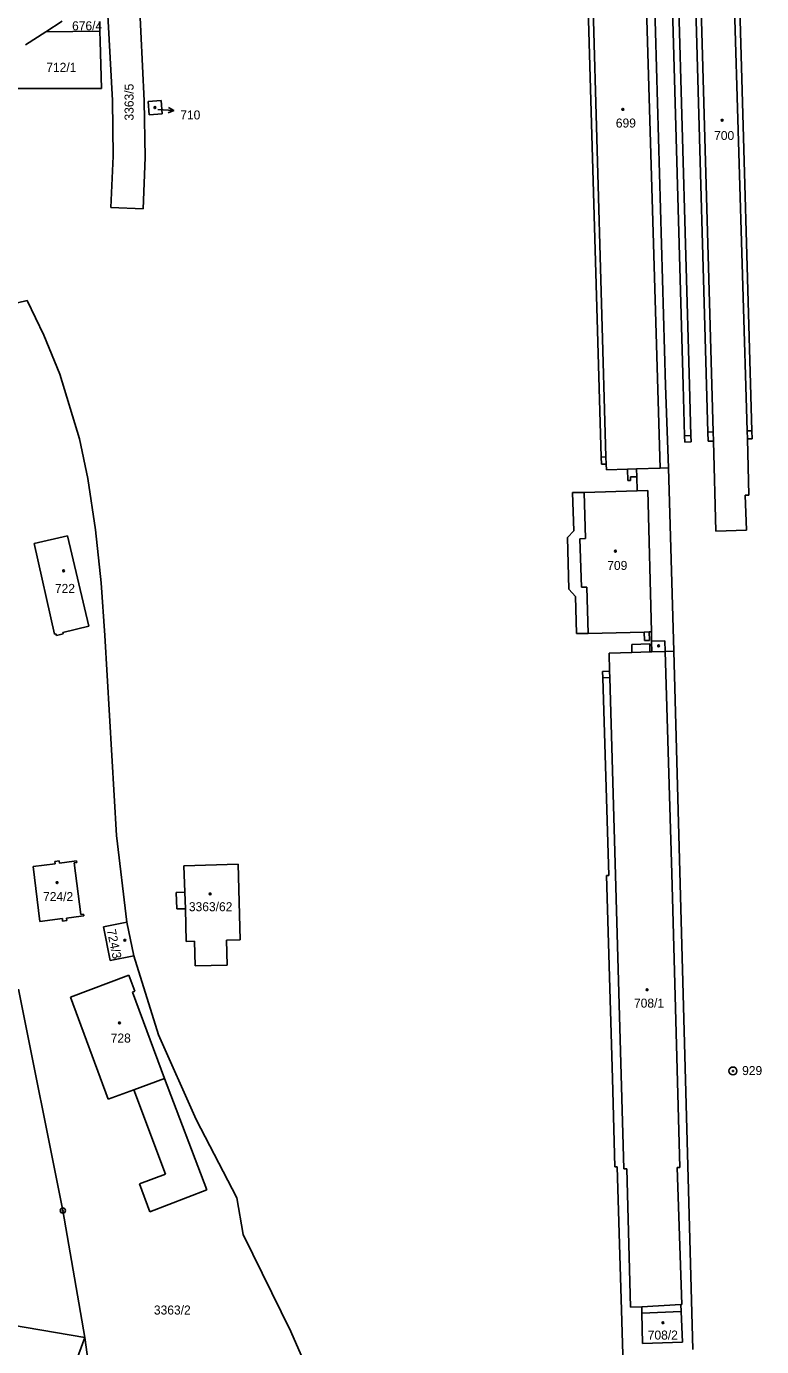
# Model space of a CAD drawing. Extents: x -755819 to -753140, y -1169796 to -1166000.
# Drawn here: x -754892.2 to -754753.3, y -1167072.1 to -1166822.8 of the extents above; entities that cross this region are included whole.
import ezdxf

# ---------------------------------------------------------------- set-up
doc = ezdxf.new("R2010")
doc.units = 0
for name, color, linetype in [('Vrstva 1', 7, 'Continuous'), ('Vrstva 16', 7, 'Continuous'), ('Vrstva 17', 7, 'Continuous'), ('Vrstva 18', 7, 'Continuous'), ('Vrstva 19', 7, 'Continuous'), ('Vrstva 24', 7, 'Continuous'), ('Vrstva 25', 7, 'Continuous'), ('Vrstva 4', 7, 'Continuous')]:
    doc.layers.add(name, color=color, linetype=linetype)

msp = doc.modelspace()

# ---------------------------------------------------------------- linework, layer by layer
at = {"layer": 'Vrstva 1'}
for p, q in [((-754776.97, -1166698.52), (-754771.52, -1166890.64)), ((-754783.63, -1166904.15), (-754787.26, -1166780.62)), ((-754763.47, -1166899.42), (-754766.89, -1166779.59)), ((-754755.16, -1166899.19), (-754758.64, -1166779.39)), ((-754869.96, -1166836.88), (-754871.21, -1166811.42)), ((-754875.99, -1166836.85), (-754877.1, -1166816.24)), ((-754888.57, -1166823.88), (-754885.46, -1166821.88)), ((-754878.36, -1166823.72), (-754888.57, -1166823.88)), ((-754878.44, -1166821.89), (-754878.36, -1166823.72)), ((-754878.36, -1166823.72), (-754878.28, -1166825.64)), ((-754888.57, -1166823.88), (-754892.41, -1166826.34)), ((-754878.28, -1166825.64), (-754878.04, -1166834.58)), ((-754907.21, -1166834.54), (-754878.04, -1166834.58)), ((-754875.83, -1166847.36), (-754875.99, -1166836.85)), ((-754869.82, -1166847.59), (-754869.96, -1166836.88)), ((-754869.25, -1166837.04), (-754866.76, -1166836.84)), ((-754869.04, -1166839.52), (-754869.25, -1166837.04)), ((-754866.76, -1166836.84), (-754866.56, -1166839.32)), ((-754866.56, -1166839.32), (-754869.04, -1166839.52)), ((-754876.26, -1166857.06), (-754875.83, -1166847.36)), ((-754870.18, -1166857.31), (-754869.82, -1166847.59)), ((-754876.26, -1166857.06), (-754870.18, -1166857.31)), ((-754899.17, -1166876.26), (-754892.07, -1166874.59)), ((-754892.07, -1166874.59), (-754888.96, -1166881.12)), ((-754888.96, -1166881.12), (-754885.91, -1166888.51)), ((-754885.91, -1166888.51), (-754882.18, -1166900.69)), ((-754771.52, -1166890.64), (-754770.96, -1166906.18)), ((-754882.18, -1166900.69), (-754880.66, -1166908.17)), ((-754763.42, -1166901.17), (-754763.47, -1166899.42)), ((-754756.02, -1166900.72), (-754755.12, -1166900.69)), ((-754755.73, -1166911.32), (-754756.02, -1166900.72)), ((-754755.12, -1166900.69), (-754755.16, -1166899.19)), ((-754762.45, -1166901.14), (-754763.42, -1166901.17)), ((-754761.98, -1166918.12), (-754762.45, -1166901.14)), ((-754783.59, -1166905.5), (-754783.63, -1166904.15)), ((-754782.69, -1166905.47), (-754783.59, -1166905.5)), ((-754782.65, -1166906.55), (-754782.69, -1166905.47)), ((-754880.66, -1166908.17), (-754879.21, -1166917.89)), ((-754782.65, -1166906.55), (-754778.68, -1166906.42)), ((-754778.68, -1166906.42), (-754778.61, -1166908.57)), ((-754776.91, -1166907.87), (-754778.11, -1166907.91)), ((-754778.09, -1166908.55), (-754778.11, -1166907.91)), ((-754772.52, -1166906.23), (-754776.96, -1166906.37)), ((-754776.91, -1166907.87), (-754776.96, -1166906.37)), ((-754772.52, -1166906.23), (-754770.96, -1166906.18)), ((-754789.04, -1166910.86), (-754786.84, -1166910.82)), ((-754788.83, -1166918.08), (-754789.04, -1166910.86)), ((-754786.84, -1166910.82), (-754776.83, -1166910.54)), ((-754778.61, -1166908.57), (-754778.09, -1166908.55)), ((-754774.86, -1166910.49), (-754776.83, -1166910.54)), ((-754774.86, -1166910.49), (-754774.11, -1166937.15)), ((-754756.43, -1166911.33), (-754755.73, -1166911.32)), ((-754756.2, -1166917.95), (-754756.43, -1166911.33)), ((-754879.21, -1166917.89), (-754878.11, -1166927.9)), ((-754790.02, -1166919.33), (-754788.83, -1166918.08)), ((-754756.2, -1166917.95), (-754761.98, -1166918.12)), ((-754890.8, -1166920.48), (-754884.46, -1166919.04)), ((-754890.8, -1166920.48), (-754886.9, -1166937.61)), ((-754884.46, -1166919.04), (-754880.44, -1166936.1)), ((-754789.75, -1166929.08), (-754790.02, -1166919.33)), ((-754878.11, -1166927.9), (-754877.43, -1166937.86)), ((-754788.48, -1166930.47), (-754789.75, -1166929.08)), ((-754788.29, -1166937.47), (-754788.48, -1166930.47)), ((-754886.9, -1166937.61), (-754886.65, -1166937.55)), ((-754886.65, -1166937.55), (-754886.58, -1166937.84)), ((-754886.58, -1166937.84), (-754885.26, -1166937.53)), ((-754885.33, -1166937.24), (-754880.44, -1166936.1)), ((-754885.26, -1166937.53), (-754885.33, -1166937.24)), ((-754877.43, -1166937.86), (-754875.23, -1166975.62)), ((-754786.1, -1166937.44), (-754788.29, -1166937.47)), ((-754786.1, -1166937.44), (-754775.52, -1166937.18)), ((-754775.52, -1166937.18), (-754775.48, -1166938.77)), ((-754774.11, -1166937.15), (-754774.56, -1166937.16)), ((-754774.52, -1166938.75), (-754774.56, -1166937.16)), ((-754777.88, -1166939.53), (-754774.48, -1166939.44)), ((-754777.84, -1166941.03), (-754777.88, -1166939.53)), ((-754775.48, -1166938.77), (-754774.52, -1166938.75)), ((-754774.48, -1166939.44), (-754774.44, -1166940.94)), ((-754774.09, -1166940.91), (-754774.44, -1166940.94)), ((-754774.15, -1166938.9), (-754771.61, -1166938.83)), ((-754774.09, -1166940.91), (-754774.15, -1166938.9)), ((-754771.61, -1166938.83), (-754771.56, -1166940.86)), ((-754771.56, -1166940.86), (-754769.95, -1166940.78)), ((-754766.34, -1167072.64), (-754769.95, -1166940.78)), ((-754782.17, -1166941.15), (-754777.84, -1166941.03)), ((-754782.17, -1166941.15), (-754782.06, -1166944.6)), ((-754782.06, -1166944.6), (-754783.37, -1166944.65)), ((-754783.37, -1166944.65), (-754783.33, -1166945.8)), ((-754783.33, -1166945.8), (-754782.22, -1166983.12)), ((-754875.23, -1166975.62), (-754873.24, -1166991.97)), ((-754886.07, -1166980.38), (-754886.86, -1166980.48)), ((-754886.86, -1166980.48), (-754886.8, -1166980.92)), ((-754886.01, -1166980.82), (-754886.07, -1166980.38)), ((-754886.01, -1166980.82), (-754883.24, -1166980.46)), ((-754882.75, -1166980.4), (-754883.24, -1166980.46)), ((-754883.21, -1166980.76), (-754882.71, -1166980.69)), ((-754881.93, -1166990.53), (-754883.21, -1166980.76)), ((-754882.75, -1166980.4), (-754882.71, -1166980.69)), ((-754886.8, -1166980.92), (-754890.99, -1166981.42)), ((-754890.99, -1166981.42), (-754889.69, -1166991.85)), ((-754862.48, -1166981.32), (-754852.25, -1166981.01)), ((-754862.31, -1166986.29), (-754862.48, -1166981.32)), ((-754852.25, -1166981.01), (-754851.83, -1166995.29)), ((-754782.22, -1166983.12), (-754782.62, -1166983.13)), ((-754781.48, -1167021.49), (-754782.62, -1166983.13)), ((-754863.96, -1166986.35), (-754862.31, -1166986.29)), ((-754863.81, -1166989.46), (-754863.96, -1166986.35)), ((-754881.44, -1166990.47), (-754881.93, -1166990.53)), ((-754881.4, -1166990.76), (-754881.89, -1166990.83)), ((-754881.4, -1166990.76), (-754881.44, -1166990.47)), ((-754862.21, -1166989.41), (-754863.81, -1166989.46)), ((-754862.03, -1166995.58), (-754862.21, -1166989.41)), ((-754889.69, -1166991.85), (-754885.44, -1166991.29)), ((-754885.44, -1166991.29), (-754885.39, -1166991.74)), ((-754885.39, -1166991.74), (-754884.6, -1166991.63)), ((-754884.65, -1166991.19), (-754881.89, -1166990.83)), ((-754884.6, -1166991.63), (-754884.65, -1166991.19)), ((-754877.66, -1166992.85), (-754873.24, -1166991.97)), ((-754876.39, -1166999.2), (-754877.66, -1166992.85)), ((-754873.24, -1166991.97), (-754871.95, -1166998.34)), ((-754860.51, -1166995.53), (-754862.03, -1166995.58)), ((-754860.51, -1166995.53), (-754860.34, -1167000.22)), ((-754851.83, -1166995.29), (-754854.44, -1166995.36)), ((-754854.31, -1167000.07), (-754854.44, -1166995.36)), ((-754871.95, -1166998.34), (-754876.39, -1166999.2)), ((-754867.28, -1167013.22), (-754871.95, -1166998.34)), ((-754860.34, -1167000.22), (-754854.31, -1167000.07)), ((-754883.92, -1167006.12), (-754872.87, -1167001.99)), ((-754872.87, -1167001.99), (-754871.75, -1167005)), ((-754893.71, -1167004.63), (-754885.35, -1167046.4)), ((-754871.75, -1167005), (-754872.21, -1167005.17)), ((-754872.21, -1167005.17), (-754866.15, -1167021.45)), ((-754876.78, -1167025.37), (-754883.92, -1167006.12)), ((-754860.17, -1167029.18), (-754867.28, -1167013.22)), ((-754866.15, -1167021.45), (-754858.18, -1167042.52)), ((-754781.05, -1167038.16), (-754781.48, -1167021.49)), ((-754871.91, -1167023.58), (-754876.78, -1167025.37)), ((-754865.95, -1167039.54), (-754871.91, -1167023.58)), ((-754852.46, -1167044), (-754860.17, -1167029.18)), ((-754870.84, -1167041.36), (-754865.95, -1167039.54)), ((-754780.61, -1167038.16), (-754781.05, -1167038.16)), ((-754780.61, -1167038.16), (-754779.36, -1167080.12)), ((-754868.91, -1167046.62), (-754870.84, -1167041.36)), ((-754858.18, -1167042.52), (-754868.91, -1167046.62)), ((-754851.31, -1167050.94), (-754852.46, -1167044)), ((-754885.35, -1167046.4), (-754881.2, -1167070.39)), ((-754842.31, -1167069.26), (-754851.31, -1167050.94)), ((-754917.17, -1167064.21), (-754881.2, -1167070.39)), ((-754775.96, -1167065.8), (-754768.52, -1167065.46)), ((-754768.52, -1167065.46), (-754768.31, -1167071.26)), ((-754775.83, -1167071.53), (-754775.96, -1167065.8)), ((-754881.2, -1167070.39), (-754886.7, -1167085.15)), ((-754879.64, -1167081.78), (-754881.2, -1167070.39)), ((-754836.82, -1167081.59), (-754842.31, -1167069.26)), ((-754768.31, -1167071.26), (-754775.83, -1167071.53))]:
    msp.add_line(p, q, dxfattribs=at)
at = {"layer": 'Vrstva 16'}
msp.add_line((-754864.41, -1166838.71), (-754867.4, -1166838.5), dxfattribs=at)
msp.add_lwpolyline([(-754865.37, -1166838.14), (-754864.41, -1166838.71), (-754865.44, -1166839.14)], dxfattribs=at)
at = {"layer": 'Vrstva 24'}
for centre, radius in [((-754758.75, -1167020.05), 0.75), ((-754758.75, -1167020.05), 0.1), ((-754885.35, -1167046.4), 0.5), ((-754885.35, -1167046.4), 0.1)]:
    msp.add_circle(centre, radius, dxfattribs=at)
at = {"layer": 'Vrstva 25'}
for centre in [(-754867.95, -1166838.17), (-754779.55, -1166838.51), (-754760.8, -1166840.57), (-754780.96, -1166921.93), (-754885.2, -1166925.61), (-754772.8, -1166939.8), (-754886.45, -1166984.49), (-754857.53, -1166986.63), (-754873.64, -1166995.38), (-754774.98, -1167004.71), (-754874.66, -1167010.99), (-754771.98, -1167067.58)]:
    msp.add_circle(centre, 0.175, dxfattribs=at)
at = {"layer": 'Vrstva 4'}
for p, q in [((-754773.63, -1166698.44), (-754768.17, -1166890.6)), ((-754772.47, -1166698.41), (-754766.96, -1166890.58)), ((-754786.26, -1166780.56), (-754782.74, -1166904.12)), ((-754776.2, -1166780.27), (-754772.52, -1166906.23)), ((-754765.92, -1166779.57), (-754762.5, -1166899.39)), ((-754759.7, -1166779.42), (-754756.06, -1166899.21)), ((-754768.17, -1166890.6), (-754767.89, -1166900.14)), ((-754766.68, -1166900.1), (-754766.96, -1166890.58)), ((-754766.68, -1166900.1), (-754767.89, -1166900.14)), ((-754767.89, -1166900.14), (-754767.85, -1166901.34)), ((-754766.64, -1166901.3), (-754766.68, -1166900.1)), ((-754763.47, -1166899.42), (-754762.5, -1166899.39)), ((-754762.5, -1166899.39), (-754762.45, -1166901.14)), ((-754756.06, -1166899.21), (-754755.16, -1166899.19)), ((-754756.06, -1166899.21), (-754756.02, -1166900.72)), ((-754767.85, -1166901.34), (-754766.64, -1166901.3)), ((-754783.63, -1166904.15), (-754782.74, -1166904.12)), ((-754782.74, -1166904.12), (-754782.69, -1166905.47)), ((-754778.68, -1166906.42), (-754776.96, -1166906.37)), ((-754776.91, -1166907.87), (-754776.83, -1166910.54)), ((-754770.96, -1166906.18), (-754769.95, -1166940.78)), ((-754786.84, -1166910.82), (-754786.6, -1166919.54)), ((-754786.6, -1166919.54), (-754787.65, -1166919.57)), ((-754787.65, -1166919.57), (-754787.39, -1166928.71)), ((-754787.39, -1166928.71), (-754786.34, -1166928.68)), ((-754786.1, -1166937.44), (-754786.34, -1166928.68)), ((-754775.52, -1166937.18), (-754774.56, -1166937.16)), ((-754774.15, -1166938.9), (-754774.11, -1166937.15)), ((-754771.56, -1166940.86), (-754774.09, -1166940.91)), ((-754770.3, -1166982.77), (-754771.56, -1166940.86)), ((-754774.44, -1166940.94), (-754777.84, -1166941.03)), ((-754783.33, -1166945.8), (-754782.03, -1166945.75)), ((-754782.06, -1166944.6), (-754782.03, -1166945.75)), ((-754780.92, -1166983.08), (-754782.03, -1166945.75)), ((-754779.35, -1167038.55), (-754780.92, -1166983.08)), ((-754770.3, -1166982.77), (-754768.77, -1167038.25)), ((-754862.31, -1166986.29), (-754862.21, -1166989.41)), ((-754871.91, -1167023.58), (-754866.15, -1167021.45)), ((-754778.83, -1167038.53), (-754779.35, -1167038.55)), ((-754778.09, -1167064.67), (-754778.83, -1167038.53)), ((-754769.29, -1167038.26), (-754768.77, -1167038.25)), ((-754768.4, -1167064.13), (-754769.29, -1167038.26)), ((-754775.99, -1167064.55), (-754778.09, -1167064.67)), ((-754768.58, -1167064.14), (-754775.99, -1167064.55)), ((-754775.96, -1167065.8), (-754775.99, -1167064.55)), ((-754768.58, -1167064.14), (-754768.4, -1167064.13)), ((-754768.52, -1167065.46), (-754768.58, -1167064.14))]:
    msp.add_line(p, q, dxfattribs=at)

# ---------------------------------------------------------------- texts
at = {"layer": 'Vrstva 16'}
msp.add_text('710', height=1.7, dxfattribs=at).set_placement((-754863.17, -1166840.41))
at = {"layer": 'Vrstva 17'}
msp.add_text('929', height=1.7, dxfattribs=at).set_placement((-754757.02, -1167020.82))
at = {"layer": 'Vrstva 18'}
for s, p in [('676/4', (-754883.61, -1166823.58)), ('712/1', (-754888.48, -1166831.42)), ('3363/2', (-754868.15, -1167066.03))]:
    msp.add_text(s, height=1.7, dxfattribs=at).set_placement(p)
msp.add_text('3363/5', height=1.7, rotation=90.0117, dxfattribs=at).set_placement((-754871.99, -1166840.62))
at = {"layer": 'Vrstva 19'}
for s, height, p in [('710', 0.2, (-754867.44, -1166838.49)), ('699', 1.7, (-754780.88, -1166841.94)), ('700', 1.7, (-754762.31, -1166844.29)), ('709', 1.7, (-754782.5, -1166925.46)), ('722', 1.7, (-754886.85, -1166929.8)), ('724/2', 1.7, (-754889.09, -1166987.97)), ('3363/62', 1.7, (-754861.54, -1166989.89)), ('708/1', 1.7, (-754777.45, -1167008.09)), ('728', 1.7, (-754876.31, -1167014.68)), ('708/2', 1.7, (-754774.85, -1167070.76))]:
    msp.add_text(s, height=height, dxfattribs=at).set_placement(p)
msp.add_text('724/3', height=1.7, rotation=281.7233, dxfattribs=at).set_placement((-754877.05, -1166993.44))

doc.saveas('drawing.dxf')
